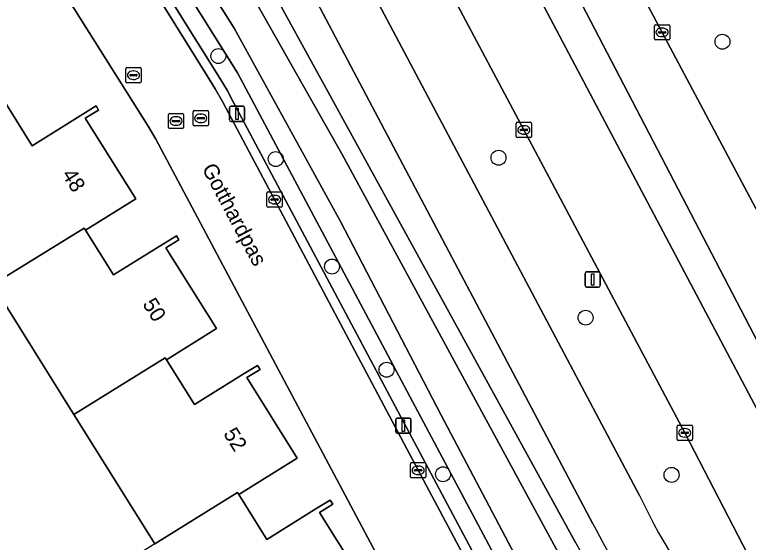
# Model space of a CAD drawing. Extents: x 158835 to 160077, y 386387 to 387778.
# Drawn here: x 159278.07 to 159326.08, y 386960.05 to 386994.6 of the extents above; entities that cross this region are included whole.
import ezdxf

# ---------------------------------------------------------------- set-up
doc = ezdxf.new("R2010")
doc.units = 0
for name, color, linetype in [('IMGEO_Berm_groen', 7, 'Continuous'), ('IMGEO_Boom', 7, 'Continuous'), ('IMGEO_Brandkraan', 7, 'Continuous'), ('IMGEO_Erf', 7, 'Continuous'), ('IMGEO_Fietspad_gesloten', 7, 'Continuous'), ('IMGEO_Kolk', 7, 'Continuous'), ('IMGEO_Lichtmast', 7, 'Continuous'), ('IMGEO_Oever', 7, 'Continuous'), ('IMGEO_Openbare_ruimte_label', 7, 'Continuous'), ('IMGEO_Pand', 7, 'Continuous'), ('IMGEO_Pand_nummerreeks', 7, 'Continuous'), ('IMGEO_Rijbaan_lokaal_gesloten', 7, 'Continuous'), ('IMGEO_Rijbaan_lokaal_open', 7, 'Continuous'), ('IMGEO_Rioolput', 7, 'Continuous'), ('IMGEO_Verkeerseiland_open', 7, 'Continuous'), ('IMGEO_Waterloop', 7, 'Continuous')]:
    doc.layers.add(name, color=color, linetype=linetype)

msp = doc.modelspace()

# ---------------------------------------------------------------- linework, layer by layer
at = {"layer": 'IMGEO_Berm_groen'}
for points in [[(159306.377, 387019.931), (159310.873, 387011.51), (159316.965, 387000), (159320.434, 386993.446), (159330.489, 386974.535), (159331.988, 386971.679)], [(159283.6, 387016.408), (159278.388, 387017.823), (159275.437, 387015.961), (159285.506, 387000), (159287.099, 386997.475), (159291.489, 386990.45), (159291.972, 386989.668), (159292.393, 386988.851), (159323.247, 386930.836), (159322.715, 386930.535), (159323.584, 386928.824), (159324.004, 386928.032), (159324.136, 386927.852), (159324.344, 386927.447)], [(159301.083, 387017.155), (159310.146, 387000), (159329.667, 386963.05)], [(159311.391, 386987.054), (159304.527, 387000), (159301.816, 387005.114), (159296.643, 387014.832)], [(159285.483, 387013.434), (159292.854, 387000), (159314.774, 386960.051)], [(159292.669, 387012.696), (159299.401, 387000), (159318.953, 386963.127)], [(159315.911, 386961.271), (159295.447, 387000), (159289.601, 387011.063)], [(159322.893, 386933.968), (159292.65, 386990.788), (159286.899, 387000), (159280.408, 387010.398)], [(159328.89, 386968.974), (159312.737, 387000)], [(159327.625, 386956.214), (159321.919, 386967.225), (159311.391, 386987.054)]]:
    msp.add_lwpolyline(points, dxfattribs=at)
for centre, radius, start, end in [((159361.338, 386983.396), 46.982, 205.5577, 218.969), ((159367.321, 386987.36), 57.651, 206.90596, 221.50267), ((159374.523, 386991.849), 67.684, 208.02187, 228.39314)]:
    msp.add_arc(centre, radius, start, end, dxfattribs=at)
at = {"layer": 'IMGEO_Boom'}
for centre in [(159324.388, 386992.833), (159291.396, 386991.894), (159295.155, 386985.147), (159309.731, 386985.236), (159298.833, 386978.111), (159315.43, 386974.762), (159302.403, 386971.352), (159306.102, 386964.508), (159321.055, 386964.469)]:
    msp.add_circle(centre, 0.489, dxfattribs=at)
at = {"layer": 'IMGEO_Brandkraan'}
for p, q in [((159285.339, 386990.214), (159285.339, 386991.066)), ((159285.414, 386991.14), (159286.266, 386991.14)), ((159285.827, 386990.92), (159285.852, 386990.92)), ((159286.34, 386991.066), (159286.34, 386990.214)), ((159285.598, 386990.634), (159285.598, 386990.646)), ((159286.036, 386990.597), (159285.638, 386990.597)), ((159285.641, 386990.683), (159286.039, 386990.683)), ((159285.85, 386990.36), (159285.825, 386990.36)), ((159286.082, 386990.646), (159286.082, 386990.634)), ((159286.266, 386990.14), (159285.414, 386990.14))]:
    msp.add_line(p, q, dxfattribs=at)
for points in [[(159285.339, 386990.214), (159285.339, 386991.066)], [(159285.414, 386991.14), (159286.266, 386991.14)], [(159286.34, 386991.066), (159286.34, 386990.214)], [(159286.266, 386990.14), (159285.414, 386990.14)]]:
    msp.add_lwpolyline(points, dxfattribs=at)
for centre, radius, start, end in [((159285.416, 386991.064), 0.0765, 91.552, 178.448), ((159285.416, 386991.064), 0.0765, 91.552, 178.448), ((159286.264, 386991.064), 0.0765, 1.552, 88.448), ((159286.264, 386991.064), 0.0765, 1.552, 88.448), ((159285.638, 386990.643), 0.0403, 85.8775, 175.7526), ((159285.635, 386990.633), 0.0366, 178.938, 274.7102), ((159286.039, 386990.64), 0.043, 264.8664, 352.4533), ((159286.043, 386990.645), 0.0386, 1.7309, 96.639), ((159285.416, 386990.216), 0.0765, 181.552, 268.448), ((159285.416, 386990.216), 0.0765, 181.552, 268.448), ((159286.264, 386990.216), 0.0765, 271.552, 358.448), ((159286.264, 386990.216), 0.0765, 271.552, 358.448)]:
    msp.add_arc(centre, radius, start, end, dxfattribs=at)
for centre, major_axis, ratio, start_param, end_param in [((159285.826, 386990.64), (-0.387, 0.002), 0.722429, 4.712389, 7.853982), ((159285.851, 386990.64), (-0.39, 0.002), 0.717154, 1.570796, 4.712389)]:
    msp.add_ellipse(centre, major_axis=major_axis, ratio=ratio, start_param=start_param, end_param=end_param, dxfattribs=at)
at = {"layer": 'IMGEO_Erf'}
for points in [[(159287.3, 386986.46), (159286.81, 386987.307), (159278.827, 387000), (159271.75, 387011.252)], [(159277.196, 386989.247), (159279.211, 386986.025), (159282.518, 386988.093), (159283.396, 386988.625), (159283.551, 386988.359), (159282.688, 386987.82), (159285.986, 386982.542), (159282.707, 386980.493), (159284.533, 386977.569), (159287.796, 386979.607), (159288.657, 386980.13), (159288.818, 386979.865), (159287.967, 386979.333), (159291.265, 386974.056), (159287.993, 386972.012), (159289.831, 386969.071), (159293.094, 386971.11), (159293.965, 386971.641), (159294.125, 386971.373), (159293.265, 386970.836), (159296.557, 386965.567), (159292.726, 386963.174), (159294.563, 386960.233), (159297.843, 386962.282), (159298.712, 386962.815), (159298.879, 386962.549), (159298.014, 386962.008), (159301.301, 386956.748)], [(159317.722, 386929.245), (159312.67, 386938.746), (159307.356, 386948.741), (159287.3, 386986.46)], [(159287.243, 386959.946), (159281.936, 386968.43), (159276.622, 386976.926)]]:
    msp.add_lwpolyline(points, dxfattribs=at)
at = {"layer": 'IMGEO_Fietspad_gesloten'}
msp.add_lwpolyline([(159318.953, 386963.127), (159299.401, 387000), (159292.669, 387012.696), (159289.601, 387011.063), (159295.447, 387000), (159315.911, 386961.271)], dxfattribs=at)
for centre, radius, start, end in [((159361.338, 386983.396), 46.982, 205.5577, 218.969), ((159367.321, 386987.36), 57.651, 206.90596, 221.50267)]:
    msp.add_arc(centre, radius, start, end, dxfattribs=at)
at = {"layer": 'IMGEO_Kolk'}
for p, q in [((159319.934, 386993.02), (159319.934, 386993.872)), ((159320.009, 386993.946), (159320.861, 386993.946)), ((159320.422, 386993.726), (159320.447, 386993.726)), ((159320.935, 386993.872), (159320.935, 386993.02)), ((159320.193, 386993.44), (159320.193, 386993.452)), ((159320.631, 386993.403), (159320.233, 386993.403)), ((159320.236, 386993.489), (159320.634, 386993.489)), ((159320.677, 386993.452), (159320.677, 386993.44)), ((159320.861, 386992.946), (159320.009, 386992.946)), ((159320.445, 386993.166), (159320.42, 386993.166)), ((159310.889, 386986.628), (159310.889, 386987.48)), ((159310.964, 386987.554), (159311.816, 386987.554)), ((159311.89, 386987.48), (159311.89, 386986.628)), ((159311.148, 386987.048), (159311.148, 386987.06)), ((159311.586, 386987.011), (159311.188, 386987.011)), ((159311.191, 386987.097), (159311.589, 386987.097)), ((159311.377, 386987.334), (159311.402, 386987.334)), ((159311.632, 386987.06), (159311.632, 386987.048)), ((159311.816, 386986.554), (159310.964, 386986.554)), ((159311.4, 386986.774), (159311.375, 386986.774)), ((159294.577, 386982.066), (159294.577, 386982.918)), ((159294.652, 386982.992), (159295.504, 386982.992)), ((159295.065, 386982.772), (159295.09, 386982.772)), ((159295.578, 386982.918), (159295.578, 386982.066)), ((159294.836, 386982.486), (159294.836, 386982.498)), ((159295.274, 386982.449), (159294.876, 386982.449)), ((159294.879, 386982.535), (159295.277, 386982.535)), ((159295.088, 386982.212), (159295.063, 386982.212)), ((159295.32, 386982.498), (159295.32, 386982.486)), ((159295.504, 386981.992), (159294.652, 386981.992)), ((159321.417, 386966.797), (159321.417, 386967.649)), ((159321.492, 386967.723), (159322.344, 386967.723)), ((159321.719, 386967.266), (159322.117, 386967.266)), ((159321.905, 386967.503), (159321.93, 386967.503)), ((159322.418, 386967.649), (159322.418, 386966.797)), ((159321.676, 386967.217), (159321.676, 386967.229)), ((159322.114, 386967.18), (159321.716, 386967.18)), ((159321.928, 386966.943), (159321.903, 386966.943)), ((159322.16, 386967.229), (159322.16, 386967.217)), ((159322.344, 386966.723), (159321.492, 386966.723)), ((159303.971, 386964.342), (159303.971, 386965.194)), ((159304.046, 386965.268), (159304.898, 386965.268)), ((159304.459, 386965.048), (159304.484, 386965.048)), ((159304.972, 386965.194), (159304.972, 386964.342)), ((159304.23, 386964.762), (159304.23, 386964.774)), ((159304.668, 386964.725), (159304.27, 386964.725)), ((159304.273, 386964.811), (159304.671, 386964.811)), ((159304.482, 386964.488), (159304.457, 386964.488)), ((159304.714, 386964.774), (159304.714, 386964.762)), ((159304.898, 386964.268), (159304.046, 386964.268))]:
    msp.add_line(p, q, dxfattribs=at)
for points in [[(159319.934, 386993.02), (159319.934, 386993.872)], [(159320.009, 386993.946), (159320.861, 386993.946)], [(159320.935, 386993.872), (159320.935, 386993.02)], [(159320.861, 386992.946), (159320.009, 386992.946)], [(159310.889, 386986.628), (159310.889, 386987.48)], [(159310.964, 386987.554), (159311.816, 386987.554)], [(159311.89, 386987.48), (159311.89, 386986.628)], [(159311.816, 386986.554), (159310.964, 386986.554)], [(159294.577, 386982.066), (159294.577, 386982.918)], [(159294.652, 386982.992), (159295.504, 386982.992)], [(159295.578, 386982.918), (159295.578, 386982.066)], [(159295.504, 386981.992), (159294.652, 386981.992)], [(159321.417, 386966.797), (159321.417, 386967.649)], [(159321.492, 386967.723), (159322.344, 386967.723)], [(159322.418, 386967.649), (159322.418, 386966.797)], [(159322.344, 386966.723), (159321.492, 386966.723)], [(159303.971, 386964.342), (159303.971, 386965.194)], [(159304.046, 386965.268), (159304.898, 386965.268)], [(159304.972, 386965.194), (159304.972, 386964.342)], [(159304.898, 386964.268), (159304.046, 386964.268)]]:
    msp.add_lwpolyline(points, dxfattribs=at)
for centre, radius, start, end in [((159320.011, 386993.87), 0.0765, 91.552, 178.448), ((159320.011, 386993.87), 0.0765, 91.552, 178.448), ((159320.859, 386993.87), 0.0765, 1.552, 88.448), ((159320.859, 386993.87), 0.0765, 1.552, 88.448), ((159320.233, 386993.449), 0.0403, 85.8775, 175.7526), ((159320.23, 386993.439), 0.0366, 178.938, 274.7102), ((159320.634, 386993.446), 0.043, 264.8664, 352.4533), ((159320.638, 386993.451), 0.0386, 1.7309, 96.639), ((159320.011, 386993.022), 0.0765, 181.552, 268.448), ((159320.011, 386993.022), 0.0765, 181.552, 268.448), ((159320.859, 386993.022), 0.0765, 271.552, 358.448), ((159320.859, 386993.022), 0.0765, 271.552, 358.448), ((159310.966, 386987.478), 0.0765, 91.552, 178.448), ((159310.966, 386987.478), 0.0765, 91.552, 178.448), ((159311.814, 386987.478), 0.0765, 1.552, 88.448), ((159311.814, 386987.478), 0.0765, 1.552, 88.448), ((159311.188, 386987.057), 0.0403, 85.8775, 175.7526), ((159311.185, 386987.047), 0.0366, 178.938, 274.7102), ((159311.589, 386987.054), 0.043, 264.8664, 352.4533), ((159311.593, 386987.059), 0.0386, 1.7309, 96.639), ((159310.966, 386986.63), 0.0765, 181.552, 268.448), ((159310.966, 386986.63), 0.0765, 181.552, 268.448), ((159311.814, 386986.63), 0.0765, 271.552, 358.448), ((159311.814, 386986.63), 0.0765, 271.552, 358.448), ((159294.654, 386982.916), 0.0765, 91.552, 178.448), ((159294.654, 386982.916), 0.0765, 91.552, 178.448), ((159295.502, 386982.916), 0.0765, 1.552, 88.448), ((159295.502, 386982.916), 0.0765, 1.552, 88.448), ((159294.876, 386982.495), 0.0403, 85.8775, 175.7526), ((159294.873, 386982.485), 0.0366, 178.938, 274.7102), ((159295.277, 386982.492), 0.043, 264.8664, 352.4533), ((159295.281, 386982.497), 0.0386, 1.7309, 96.639), ((159294.654, 386982.068), 0.0765, 181.552, 268.448), ((159294.654, 386982.068), 0.0765, 181.552, 268.448), ((159295.502, 386982.068), 0.0765, 271.552, 358.448), ((159295.502, 386982.068), 0.0765, 271.552, 358.448), ((159321.494, 386967.647), 0.0765, 91.552, 178.448), ((159321.494, 386967.647), 0.0765, 91.552, 178.448), ((159321.716, 386967.226), 0.0403, 85.8775, 175.7526), ((159322.121, 386967.228), 0.0386, 1.7309, 96.639), ((159322.342, 386967.647), 0.0765, 1.552, 88.448), ((159322.342, 386967.647), 0.0765, 1.552, 88.448), ((159321.494, 386966.799), 0.0765, 181.552, 268.448), ((159321.494, 386966.799), 0.0765, 181.552, 268.448), ((159321.713, 386967.216), 0.0366, 178.938, 274.7102), ((159322.117, 386967.223), 0.043, 264.8664, 352.4533), ((159322.342, 386966.799), 0.0765, 271.552, 358.448), ((159322.342, 386966.799), 0.0765, 271.552, 358.448), ((159304.048, 386965.192), 0.0765, 91.552, 178.448), ((159304.048, 386965.192), 0.0765, 91.552, 178.448), ((159304.896, 386965.192), 0.0765, 1.552, 88.448), ((159304.896, 386965.192), 0.0765, 1.552, 88.448), ((159304.27, 386964.771), 0.0403, 85.8775, 175.7526), ((159304.267, 386964.761), 0.0366, 178.938, 274.7102), ((159304.671, 386964.768), 0.043, 264.8664, 352.4533), ((159304.675, 386964.773), 0.0386, 1.7309, 96.639), ((159304.048, 386964.344), 0.0765, 181.552, 268.448), ((159304.048, 386964.344), 0.0765, 181.552, 268.448), ((159304.896, 386964.344), 0.0765, 271.552, 358.448), ((159304.896, 386964.344), 0.0765, 271.552, 358.448)]:
    msp.add_arc(centre, radius, start, end, dxfattribs=at)
for centre, major_axis, ratio, start_param, end_param in [((159320.421, 386993.446), (-0.387, 0.002), 0.722429, 4.712389, 7.853982), ((159320.446, 386993.446), (-0.39, 0.002), 0.717154, 1.570796, 4.712389), ((159311.376, 386987.054), (-0.387, 0.002), 0.722429, 4.712389, 7.853982), ((159311.401, 386987.054), (-0.39, 0.002), 0.717154, 1.570796, 4.712389), ((159295.064, 386982.492), (-0.387, 0.002), 0.722429, 4.712389, 7.853982), ((159295.089, 386982.492), (-0.39, 0.002), 0.717154, 1.570796, 4.712389), ((159321.904, 386967.223), (-0.387, 0.002), 0.722429, 4.712389, 7.853982), ((159321.929, 386967.223), (-0.39, 0.002), 0.717154, 1.570796, 4.712389), ((159304.458, 386964.768), (-0.387, 0.002), 0.722429, 4.712389, 7.853982), ((159304.483, 386964.768), (-0.39, 0.002), 0.717154, 1.570796, 4.712389)]:
    msp.add_ellipse(centre, major_axis=major_axis, ratio=ratio, start_param=start_param, end_param=end_param, dxfattribs=at)
at = {"layer": 'IMGEO_Lichtmast'}
for p, q in [((159292.126, 386987.708), (159292.126, 386988.508)), ((159292.126, 386988.508), (159292.126, 386987.708)), ((159292.226, 386988.608), (159293.016, 386988.608)), ((159293.016, 386988.608), (159292.226, 386988.608)), ((159293.116, 386988.508), (159293.116, 386987.708)), ((159293.116, 386987.708), (159293.116, 386988.508)), ((159293.016, 386987.608), (159292.226, 386987.608)), ((159292.226, 386987.608), (159293.016, 386987.608)), ((159315.395, 386976.859), (159315.395, 386977.659)), ((159315.395, 386977.659), (159315.395, 386976.859)), ((159315.495, 386977.759), (159316.285, 386977.759)), ((159316.285, 386977.759), (159315.495, 386977.759)), ((159316.385, 386977.659), (159316.385, 386976.859)), ((159316.385, 386976.859), (159316.385, 386977.659)), ((159316.285, 386976.759), (159315.495, 386976.759)), ((159315.495, 386976.759), (159316.285, 386976.759)), ((159303.008, 386967.29), (159303.008, 386968.09)), ((159303.008, 386968.09), (159303.008, 386967.29)), ((159303.108, 386968.19), (159303.898, 386968.19)), ((159303.898, 386968.19), (159303.108, 386968.19)), ((159303.998, 386968.09), (159303.998, 386967.29)), ((159303.998, 386967.29), (159303.998, 386968.09)), ((159303.898, 386967.19), (159303.108, 386967.19)), ((159303.108, 386967.19), (159303.898, 386967.19))]:
    msp.add_line(p, q, dxfattribs=at)
for points in [[(159292.546, 386988.483), (159292.696, 386988.483), (159292.696, 386987.733), (159292.546, 386987.733), (159292.546, 386988.483)], [(159315.815, 386977.634), (159315.965, 386977.634), (159315.965, 386976.884), (159315.815, 386976.884), (159315.815, 386977.634)], [(159303.428, 386968.065), (159303.578, 386968.065), (159303.578, 386967.315), (159303.428, 386967.315), (159303.428, 386968.065)]]:
    msp.add_lwpolyline(points, dxfattribs=at)
for centre, start, end in [((159292.226, 386988.508), 90, 180), ((159292.226, 386988.508), 90, 180), ((159293.016, 386988.508), 0, 90), ((159293.016, 386988.508), 360, 90), ((159292.226, 386987.708), 180, 270), ((159292.226, 386987.708), 180, 270), ((159293.016, 386987.708), 270, 0), ((159293.016, 386987.708), 270, 0), ((159315.495, 386977.659), 90, 180), ((159315.495, 386977.659), 90, 180), ((159316.285, 386977.659), 0, 90), ((159316.285, 386977.659), 360, 90), ((159315.495, 386976.859), 180, 270), ((159315.495, 386976.859), 180, 270), ((159316.285, 386976.859), 270, 0), ((159316.285, 386976.859), 270, 0), ((159303.108, 386968.09), 90, 180), ((159303.108, 386968.09), 90, 180), ((159303.898, 386968.09), 0, 90), ((159303.898, 386968.09), 360, 90), ((159303.108, 386967.29), 180, 270), ((159303.108, 386967.29), 180, 270), ((159303.898, 386967.29), 270, 0), ((159303.898, 386967.29), 270, 0)]:
    msp.add_arc(centre, 0.1, start, end, dxfattribs=at)
at = {"layer": 'IMGEO_Oever'}
for points in [[(159314.774, 386960.051), (159292.854, 387000), (159285.483, 387013.434)], [(159281.734, 387011.301), (159283.78, 387012.499), (159284.642, 387011.966), (159292.24, 386998.311), (159299.468, 386985.497), (159305.012, 386975.271), (159315.73, 386955.518)], [(159323.133, 386935.169), (159318.205, 386944.963), (159313.318, 386954.471), (159305.967, 386968.372), (159299.396, 386981.062), (159292.435, 386993.711), (159284.776, 387005.867), (159281.675, 387011.026)], [(159280.408, 387010.398), (159286.899, 387000), (159292.65, 386990.788), (159322.893, 386933.968)]]:
    msp.add_lwpolyline(points, dxfattribs=at)
msp.add_arc((159374.523, 386991.849), 67.684, 208.02187, 228.39314, dxfattribs=at)
at = {"layer": 'IMGEO_Pand'}
for points in [[(159282.707, 386980.493), (159285.986, 386982.542), (159282.688, 386987.82), (159283.551, 386988.359), (159283.396, 386988.625), (159282.518, 386988.093), (159279.211, 386986.025), (159277.196, 386989.247), (159271.244, 386985.523), (159276.622, 386976.926), (159282.622, 386980.629)], [(159287.993, 386972.012), (159291.265, 386974.056), (159287.967, 386979.333), (159288.818, 386979.865), (159288.657, 386980.13), (159287.796, 386979.607), (159284.533, 386977.569), (159282.707, 386980.493), (159282.622, 386980.629), (159276.622, 386976.926), (159281.936, 386968.43), (159287.914, 386972.139)], [(159296.557, 386965.567), (159293.265, 386970.836), (159294.125, 386971.373), (159293.965, 386971.641), (159293.094, 386971.11), (159289.831, 386969.071), (159287.993, 386972.012), (159287.914, 386972.139), (159281.936, 386968.43), (159287.243, 386959.946), (159292.641, 386963.31), (159292.726, 386963.174)], [(159298.014, 386962.008), (159298.879, 386962.549), (159298.712, 386962.815), (159297.843, 386962.282), (159294.563, 386960.233), (159292.726, 386963.174), (159292.641, 386963.31), (159287.243, 386959.946), (159284.103, 386957.988), (159287.115, 386953.173), (159289.65, 386954.758), (159291.947, 386951.086), (159297.407, 386954.497), (159297.492, 386954.361), (159301.301, 386956.748)]]:
    msp.add_lwpolyline(points, close=True, dxfattribs=at)
at = {"layer": 'IMGEO_Rijbaan_lokaal_gesloten'}
for points in [[(159331.988, 386971.679), (159330.489, 386974.535), (159320.434, 386993.446), (159316.965, 387000), (159310.873, 387011.51), (159306.377, 387019.931), (159303.204, 387018.31), (159312.737, 387000), (159328.89, 386968.974)], [(159329.667, 386963.05), (159310.146, 387000), (159301.083, 387017.155), (159296.643, 387014.832), (159301.816, 387005.114), (159304.527, 387000), (159311.391, 386987.054), (159321.919, 386967.225), (159327.625, 386956.214)]]:
    msp.add_lwpolyline(points, dxfattribs=at)
at = {"layer": 'IMGEO_Rijbaan_lokaal_open'}
for points in [[(159291.692, 386988.882), (159291.192, 386989.757), (159290.67, 386990.608), (159286.562, 386997.204), (159284.795, 387000), (159275.864, 387014.134), (159275.266, 387015.086), (159270.561, 387012.166)], [(159271.75, 387011.252), (159278.827, 387000), (159286.81, 386987.307), (159287.3, 386986.46), (159307.356, 386948.741), (159312.67, 386938.746), (159317.722, 386929.245), (159317.751, 386929.226), (159321.862, 386922.182), (159323.254, 386924.146), (159323.343, 386924.269), (159324.118, 386925.332), (159324.46, 386926.044)], [(159324.344, 386927.447), (159324.136, 386927.852), (159324.004, 386928.032), (159323.584, 386928.824), (159322.715, 386930.535), (159321.43, 386932.941), (159304.466, 386964.768), (159295.073, 386982.492), (159291.692, 386988.882)]]:
    msp.add_lwpolyline(points, dxfattribs=at)
at = {"layer": 'IMGEO_Rioolput'}
for p, q in [((159288.123, 386987.214), (159288.123, 386988.066)), ((159288.198, 386988.14), (159289.05, 386988.14)), ((159288.611, 386987.92), (159288.636, 386987.92)), ((159289.124, 386988.066), (159289.124, 386987.214)), ((159289.741, 386987.392), (159289.741, 386988.244)), ((159289.816, 386988.318), (159290.668, 386988.318)), ((159290.229, 386988.098), (159290.254, 386988.098)), ((159290.742, 386988.244), (159290.742, 386987.392)), ((159288.382, 386987.634), (159288.382, 386987.646)), ((159288.82, 386987.597), (159288.422, 386987.597)), ((159288.425, 386987.683), (159288.823, 386987.683)), ((159288.866, 386987.646), (159288.866, 386987.634)), ((159290, 386987.812), (159290, 386987.824)), ((159290.438, 386987.775), (159290.04, 386987.775)), ((159290.043, 386987.861), (159290.441, 386987.861)), ((159290.252, 386987.538), (159290.227, 386987.538)), ((159290.484, 386987.824), (159290.484, 386987.812)), ((159289.05, 386987.14), (159288.198, 386987.14)), ((159288.634, 386987.36), (159288.609, 386987.36)), ((159290.668, 386987.318), (159289.816, 386987.318))]:
    msp.add_line(p, q, dxfattribs=at)
for points in [[(159288.123, 386987.214), (159288.123, 386988.066)], [(159288.198, 386988.14), (159289.05, 386988.14)], [(159289.124, 386988.066), (159289.124, 386987.214)], [(159289.741, 386987.392), (159289.741, 386988.244)], [(159289.816, 386988.318), (159290.668, 386988.318)], [(159290.742, 386988.244), (159290.742, 386987.392)], [(159289.05, 386987.14), (159288.198, 386987.14)], [(159290.668, 386987.318), (159289.816, 386987.318)]]:
    msp.add_lwpolyline(points, dxfattribs=at)
for centre, radius, start, end in [((159288.2, 386988.064), 0.0765, 91.552, 178.448), ((159288.2, 386988.064), 0.0765, 91.552, 178.448), ((159289.048, 386988.064), 0.0765, 1.552, 88.448), ((159289.048, 386988.064), 0.0765, 1.552, 88.448), ((159289.818, 386988.242), 0.0765, 91.552, 178.448), ((159289.818, 386988.242), 0.0765, 91.552, 178.448), ((159290.666, 386988.242), 0.0765, 1.552, 88.448), ((159290.666, 386988.242), 0.0765, 1.552, 88.448), ((159288.422, 386987.643), 0.0403, 85.8775, 175.7526), ((159288.419, 386987.633), 0.0366, 178.938, 274.7102), ((159288.823, 386987.64), 0.043, 264.8664, 352.4533), ((159288.827, 386987.645), 0.0386, 1.7309, 96.639), ((159290.04, 386987.821), 0.0403, 85.8775, 175.7526), ((159290.037, 386987.811), 0.0366, 178.938, 274.7102), ((159290.441, 386987.818), 0.043, 264.8664, 352.4533), ((159290.445, 386987.823), 0.0386, 1.7309, 96.639), ((159288.2, 386987.216), 0.0765, 181.552, 268.448), ((159288.2, 386987.216), 0.0765, 181.552, 268.448), ((159289.048, 386987.216), 0.0765, 271.552, 358.448), ((159289.048, 386987.216), 0.0765, 271.552, 358.448), ((159289.818, 386987.394), 0.0765, 181.552, 268.448), ((159289.818, 386987.394), 0.0765, 181.552, 268.448), ((159290.666, 386987.394), 0.0765, 271.552, 358.448), ((159290.666, 386987.394), 0.0765, 271.552, 358.448)]:
    msp.add_arc(centre, radius, start, end, dxfattribs=at)
for centre, major_axis, ratio, start_param, end_param in [((159288.61, 386987.64), (-0.387, 0.002), 0.722429, 4.712389, 7.853982), ((159288.635, 386987.64), (-0.39, 0.002), 0.717154, 1.570796, 4.712389), ((159290.228, 386987.818), (-0.387, 0.002), 0.722429, 4.712389, 7.853982), ((159290.253, 386987.818), (-0.39, 0.002), 0.717154, 1.570796, 4.712389)]:
    msp.add_ellipse(centre, major_axis=major_axis, ratio=ratio, start_param=start_param, end_param=end_param, dxfattribs=at)
at = {"layer": 'IMGEO_Verkeerseiland_open'}
msp.add_lwpolyline([(159275.437, 387015.961), (159274.92, 387015.636), (159275.266, 387015.086), (159275.864, 387014.134), (159284.795, 387000), (159286.562, 386997.204), (159290.67, 386990.608), (159291.192, 386989.757), (159291.692, 386988.882), (159295.073, 386982.492), (159304.466, 386964.768), (159321.43, 386932.941), (159322.715, 386930.535), (159323.247, 386930.836), (159292.393, 386988.851), (159291.972, 386989.668), (159291.489, 386990.45), (159287.099, 386997.475), (159285.506, 387000)], close=True, dxfattribs=at)
at = {"layer": 'IMGEO_Waterloop'}
for points in [[(159315.73, 386955.518), (159305.012, 386975.271), (159299.468, 386985.497), (159292.24, 386998.311), (159284.642, 387011.966), (159283.78, 387012.499), (159281.734, 387011.301)], [(159281.675, 387011.026), (159284.776, 387005.867), (159292.435, 386993.711), (159299.396, 386981.062), (159305.967, 386968.372), (159313.318, 386954.471), (159318.205, 386944.963), (159323.133, 386935.169)]]:
    msp.add_lwpolyline(points, dxfattribs=at)

# ---------------------------------------------------------------- texts
at = {"layer": 'IMGEO_Openbare_ruimte_label'}
msp.add_text('Gotthardpas', height=1, rotation=297.9747, dxfattribs=at).set_placement((159290.293, 386984.541))
at = {"layer": 'IMGEO_Pand_nummerreeks'}
for s, rotation, p in [('48', 301.9995, (159281.12, 386984.141)), ('50', 302.0044, (159286.399, 386975.654)), ('52', 301.9938, (159291.69, 386967.168))]:
    msp.add_text(s, height=1, rotation=rotation, dxfattribs=at).set_placement(p)

doc.saveas('drawing.dxf')
